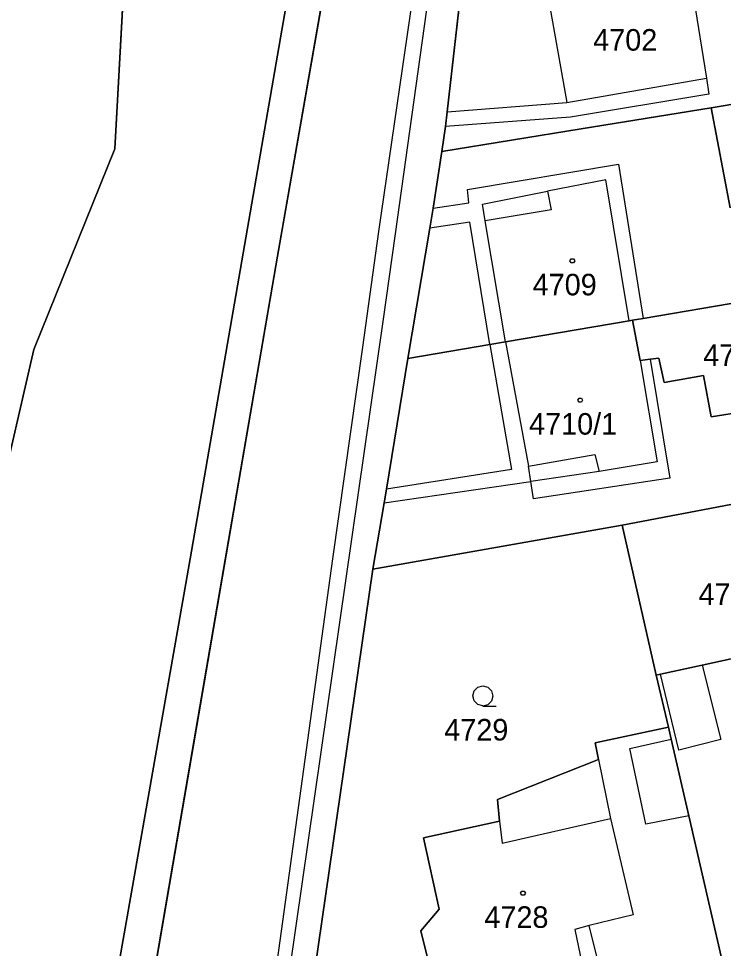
# Model space of a CAD drawing. Extents: x -263587 to -261993, y -1238795 to -1236748.
# Drawn here: x -262821.3 to -262769, y -1237868.4 to -1237799.3 of the extents above; entities that cross this region are included whole.
import ezdxf

# ---------------------------------------------------------------- set-up
doc = ezdxf.new("R2010")
doc.units = 0
for name, color, linetype in [('Vrstva 1', 7, 'Continuous'), ('Vrstva 2', 7, 'Continuous'), ('Vrstva 3', 7, 'Continuous')]:
    doc.layers.add(name, color=color, linetype=linetype)

msp = doc.modelspace()

# ---------------------------------------------------------------- linework, layer by layer
at = {"layer": 'Vrstva 1'}
for p, q in [((-262814.19, -1237809), (-262811.09, -1237752.57)), ((-262811.09, -1237752.57), (-262814.19, -1237809)), ((-262789.45, -1237787.11), (-262793.38, -1237815.32)), ((-262794.6, -1237815.14), (-262790.78, -1237788.88)), ((-262771.83, -1237793.89), (-262770.27, -1237803.76)), ((-262798.11, -1237794.1), (-262802.12, -1237816.98)), ((-262808.6, -1237839.45), (-262801.02, -1237795.72)), ((-262801.02, -1237795.72), (-262808.6, -1237839.45)), ((-262782.4, -1237795.6), (-262780.63, -1237805.56)), ((-262789.51, -1237806.25), (-262788.39, -1237796.39)), ((-262788.39, -1237796.39), (-262789.51, -1237806.25)), ((-262780.63, -1237805.56), (-262770.27, -1237803.76)), ((-262770.27, -1237803.76), (-262770.08, -1237804.93)), ((-262770.08, -1237804.93), (-262780.35, -1237806.64)), ((-262769.91, -1237805.95), (-262762.53, -1237804.73)), ((-262762.53, -1237804.73), (-262769.91, -1237805.95)), ((-262789.51, -1237806.25), (-262780.63, -1237805.56)), ((-262789.64, -1237807.35), (-262789.51, -1237806.25)), ((-262789.51, -1237806.25), (-262789.64, -1237807.35)), ((-262779.56, -1237807.52), (-262769.91, -1237805.95)), ((-262769.91, -1237805.95), (-262779.56, -1237807.52)), ((-262768.51, -1237813.38), (-262769.91, -1237805.95)), ((-262769.91, -1237805.95), (-262768.51, -1237813.38)), ((-262780.35, -1237806.64), (-262789.64, -1237807.35)), ((-262789.91, -1237809.2), (-262789.64, -1237807.35)), ((-262789.64, -1237807.35), (-262789.91, -1237809.2)), ((-262789.91, -1237809.2), (-262779.56, -1237807.52)), ((-262779.56, -1237807.52), (-262789.91, -1237809.2)), ((-262820.21, -1237823.89), (-262814.19, -1237809)), ((-262814.19, -1237809), (-262820.21, -1237823.89)), ((-262790.56, -1237813.4), (-262789.91, -1237809.2)), ((-262789.91, -1237809.2), (-262790.56, -1237813.4)), ((-262788, -1237812.02), (-262776.8, -1237810.13)), ((-262776.8, -1237810.13), (-262774.96, -1237821.59)), ((-262777.74, -1237811.31), (-262782.08, -1237812.15)), ((-262776, -1237821.76), (-262777.74, -1237811.31)), ((-262787.91, -1237813), (-262788, -1237812.02)), ((-262786.89, -1237813.11), (-262782.08, -1237812.15)), ((-262782.08, -1237812.15), (-262781.79, -1237813.54)), ((-262790.81, -1237814.89), (-262790.56, -1237813.4)), ((-262790.56, -1237813.4), (-262790.81, -1237814.89)), ((-262790.56, -1237813.4), (-262787.91, -1237813)), ((-262786.7, -1237814.35), (-262786.89, -1237813.11)), ((-262781.79, -1237813.54), (-262786.7, -1237814.35)), ((-262787.84, -1237814.45), (-262790.81, -1237814.89)), ((-262786.34, -1237823.53), (-262787.84, -1237814.45)), ((-262785.18, -1237823.33), (-262786.7, -1237814.35)), ((-262795.79, -1237823.73), (-262794.6, -1237815.14)), ((-262793.38, -1237815.32), (-262794.3, -1237821.83)), ((-262792.43, -1237824.57), (-262790.81, -1237814.89)), ((-262790.81, -1237814.89), (-262792.43, -1237824.57)), ((-262802.12, -1237816.98), (-262813.63, -1237883.9)), ((-262766.02, -1237820.06), (-262774.96, -1237821.59)), ((-262774.96, -1237821.59), (-262766.02, -1237820.06)), ((-262774.96, -1237821.59), (-262775.77, -1237821.72)), ((-262775.77, -1237821.72), (-262774.96, -1237821.59)), ((-262794.3, -1237821.83), (-262801.67, -1237873.14)), ((-262776, -1237821.76), (-262785.18, -1237823.33)), ((-262785.18, -1237823.33), (-262776, -1237821.76)), ((-262775.77, -1237821.72), (-262776, -1237821.76)), ((-262776, -1237821.76), (-262775.77, -1237821.72)), ((-262775.19, -1237824.71), (-262775.77, -1237821.72)), ((-262775.77, -1237821.72), (-262775.19, -1237824.71)), ((-262798, -1237839.43), (-262795.79, -1237823.73)), ((-262786.34, -1237823.53), (-262792.43, -1237824.57)), ((-262792.43, -1237824.57), (-262786.34, -1237823.53)), ((-262785.18, -1237823.33), (-262786.34, -1237823.53)), ((-262786.34, -1237823.53), (-262785.18, -1237823.33)), ((-262786.34, -1237823.53), (-262784.75, -1237832.8)), ((-262785.18, -1237823.33), (-262783.48, -1237832.57)), ((-262827.29, -1237854.65), (-262820.21, -1237823.89)), ((-262820.21, -1237823.89), (-262827.29, -1237854.65)), ((-262792.43, -1237824.57), (-262794.02, -1237834.28)), ((-262794.02, -1237834.28), (-262792.43, -1237824.57)), ((-262774.45, -1237824.61), (-262775.19, -1237824.71)), ((-262775.19, -1237824.71), (-262774.45, -1237824.61)), ((-262775.19, -1237824.71), (-262773.93, -1237832.23)), ((-262773.8, -1237824.53), (-262774.45, -1237824.61)), ((-262774.45, -1237824.61), (-262773.8, -1237824.53)), ((-262774.45, -1237824.61), (-262772.98, -1237833.44)), ((-262773.41, -1237826.36), (-262773.8, -1237824.53)), ((-262773.8, -1237824.53), (-262773.41, -1237826.36)), ((-262770.49, -1237825.84), (-262773.41, -1237826.36)), ((-262773.41, -1237826.36), (-262770.49, -1237825.84)), ((-262769.93, -1237828.91), (-262770.49, -1237825.84)), ((-262770.49, -1237825.84), (-262769.93, -1237828.91)), ((-262761.11, -1237827.49), (-262769.93, -1237828.91)), ((-262769.93, -1237828.91), (-262761.11, -1237827.49)), ((-262783.48, -1237832.57), (-262778.55, -1237831.7)), ((-262778.55, -1237831.7), (-262778.24, -1237832.95)), ((-262783.3, -1237833.69), (-262783.48, -1237832.57)), ((-262773.93, -1237832.23), (-262778.24, -1237832.95)), ((-262784.75, -1237832.8), (-262794.02, -1237834.28)), ((-262778.24, -1237832.95), (-262783.3, -1237833.69)), ((-262772.98, -1237833.44), (-262783.1, -1237834.98)), ((-262794.19, -1237835.28), (-262783.3, -1237833.69)), ((-262783.1, -1237834.98), (-262783.3, -1237833.69)), ((-262794.02, -1237834.28), (-262794.19, -1237835.28)), ((-262794.19, -1237835.28), (-262794.02, -1237834.28)), ((-262794.19, -1237835.28), (-262795.03, -1237840.2)), ((-262795.03, -1237840.2), (-262794.19, -1237835.28)), ((-262776.53, -1237836.95), (-262767.93, -1237835.31)), ((-262767.93, -1237835.31), (-262776.53, -1237836.95)), ((-262795.03, -1237840.2), (-262776.53, -1237836.95)), ((-262776.53, -1237836.95), (-262795.03, -1237840.2)), ((-262776.53, -1237836.95), (-262774, -1237848.08)), ((-262774, -1237848.08), (-262776.53, -1237836.95)), ((-262816.48, -1237884.24), (-262808.6, -1237839.45)), ((-262808.6, -1237839.45), (-262816.48, -1237884.24)), ((-262802.63, -1237872.93), (-262798, -1237839.43)), ((-262799.81, -1237873.19), (-262795.03, -1237840.2)), ((-262795.03, -1237840.2), (-262799.81, -1237873.19)), ((-262770.59, -1237847.33), (-262760.47, -1237845.09)), ((-262760.47, -1237845.09), (-262770.59, -1237847.33)), ((-262773.67, -1237848.01), (-262770.59, -1237847.33)), ((-262770.59, -1237847.33), (-262773.67, -1237848.01)), ((-262770.59, -1237847.33), (-262769.19, -1237852.86)), ((-262774, -1237848.08), (-262773.67, -1237848.01)), ((-262773.67, -1237848.01), (-262774, -1237848.08)), ((-262773.09, -1237851.95), (-262774, -1237848.08)), ((-262774, -1237848.08), (-262773.09, -1237851.95)), ((-262772.31, -1237853.64), (-262773.67, -1237848.01)), ((-262778.54, -1237853.11), (-262773.09, -1237851.95)), ((-262773.09, -1237851.95), (-262778.54, -1237853.11)), ((-262772.89, -1237852.83), (-262773.09, -1237851.95)), ((-262773.09, -1237851.95), (-262772.89, -1237852.83)), ((-262778.28, -1237854.33), (-262778.54, -1237853.11)), ((-262778.54, -1237853.11), (-262778.28, -1237854.33)), ((-262775.96, -1237853.53), (-262772.89, -1237852.83)), ((-262771.58, -1237858.51), (-262772.89, -1237852.83)), ((-262772.89, -1237852.83), (-262771.58, -1237858.51)), ((-262769.19, -1237852.86), (-262772.31, -1237853.64)), ((-262774.76, -1237859.14), (-262775.96, -1237853.53)), ((-262785.78, -1237857.31), (-262778.28, -1237854.33)), ((-262778.28, -1237854.33), (-262785.78, -1237857.31)), ((-262778.28, -1237854.33), (-262777.39, -1237858.71)), ((-262785.64, -1237858.91), (-262785.78, -1237857.31)), ((-262785.78, -1237857.31), (-262785.64, -1237858.91)), ((-262791.27, -1237860.15), (-262785.64, -1237858.91)), ((-262785.64, -1237858.91), (-262791.27, -1237860.15)), ((-262785.64, -1237858.91), (-262785.43, -1237860.55)), ((-262785.43, -1237860.55), (-262777.39, -1237858.71)), ((-262777.39, -1237858.71), (-262775.72, -1237865.88)), ((-262771.58, -1237858.51), (-262774.76, -1237859.14)), ((-262769.02, -1237869.62), (-262771.58, -1237858.51)), ((-262771.58, -1237858.51), (-262769.02, -1237869.62)), ((-262790.1, -1237865.46), (-262791.27, -1237860.15)), ((-262791.27, -1237860.15), (-262790.1, -1237865.46)), ((-262791.48, -1237867.07), (-262790.1, -1237865.46)), ((-262790.1, -1237865.46), (-262791.48, -1237867.07)), ((-262775.72, -1237865.88), (-262778.97, -1237866.66)), ((-262791, -1237868.96), (-262791.48, -1237867.07)), ((-262791.48, -1237867.07), (-262791, -1237868.96)), ((-262778.97, -1237866.66), (-262780.03, -1237866.95)), ((-262780.03, -1237866.95), (-262779.51, -1237869.45)), ((-262778.39, -1237869.06), (-262778.97, -1237866.66))]:
    msp.add_line(p, q, dxfattribs=at)
for points in [[(-262780.14, -1237817.16), (-262780.05, -1237817.31), (-262780.14, -1237817.46), (-262780.32, -1237817.46), (-262780.41, -1237817.31), (-262780.32, -1237817.16)], [(-262779.55, -1237827.5), (-262779.46, -1237827.65), (-262779.55, -1237827.8), (-262779.73, -1237827.8), (-262779.82, -1237827.65), (-262779.73, -1237827.5)], [(-262783.8, -1237864.12), (-262783.71, -1237864.27), (-262783.8, -1237864.42), (-262783.98, -1237864.42), (-262784.07, -1237864.27), (-262783.98, -1237864.12)]]:
    msp.add_lwpolyline(points, close=True, dxfattribs=at)
msp.add_lwpolyline([(-262786.86, -1237850.36), (-262787.24, -1237850.26), (-262787.51, -1237849.99), (-262787.61, -1237849.62), (-262787.51, -1237849.25), (-262787.24, -1237848.98), (-262786.87, -1237848.88), (-262786.5, -1237848.98), (-262786.23, -1237849.25), (-262786.13, -1237849.63), (-262786.23, -1237850.01), (-262786.5, -1237850.28), (-262786.88, -1237850.38), (-262785.88, -1237850.38)], dxfattribs=at)
at = {"layer": 'Vrstva 2'}
msp.add_lwpolyline([(-262816, -1237920.48), (-262814.5, -1237895.48), (-262813.94, -1237886.41), (-262813.63, -1237883.9), (-262807.875, -1237850.44), (-262802.12, -1237816.98), (-262796.149, -1237782.824), (-262791.55, -1237745.76), (-262786.17, -1237703.72), (-262782.84, -1237693.61), (-262772.12, -1237668.99), (-262761.4, -1237644.37), (-262753.33, -1237625.635), (-262745.26, -1237606.9)], dxfattribs=at)
at = {"layer": 'Vrstva 3'}
for points in [[(-262745.26, -1237606.9), (-262760.57, -1237638.77), (-262775.42, -1237669.36), (-262786.87, -1237692.81), (-262789.7, -1237702.82), (-262793.17, -1237732.93), (-262796.35, -1237760.19), (-262799.08, -1237784.9), (-262801.02, -1237795.72), (-262808.6, -1237839.45), (-262816.48, -1237884.24), (-262818.14, -1237911.96), (-262819.7, -1237938.79)], [(-262832.05, -1237925.75), (-262830.49, -1237902.58), (-262827.29, -1237854.65), (-262820.21, -1237823.89), (-262814.19, -1237809), (-262811.09, -1237752.57), (-262808.97, -1237713.58), (-262798.7, -1237682.73), (-262781.6, -1237646.81), (-262760.18, -1237607.41)]]:
    msp.add_lwpolyline(points, dxfattribs=at)

# ---------------------------------------------------------------- texts
at = {"layer": 'Vrstva 1'}
for s, p in [('4702', (-262778.677, -1237801.71)), ('4709', (-262783.173, -1237819.88)), ('4710/2', (-262770.509, -1237825.12)), ('4710/1', (-262783.44, -1237830.22)), ('4727', (-262770.858, -1237842.86)), ('4729', (-262789.734, -1237852.93)), ('4728', (-262786.758, -1237866.84))]:
    msp.add_text(s, height=1.6, dxfattribs=at).set_placement(p)

doc.saveas('drawing.dxf')
